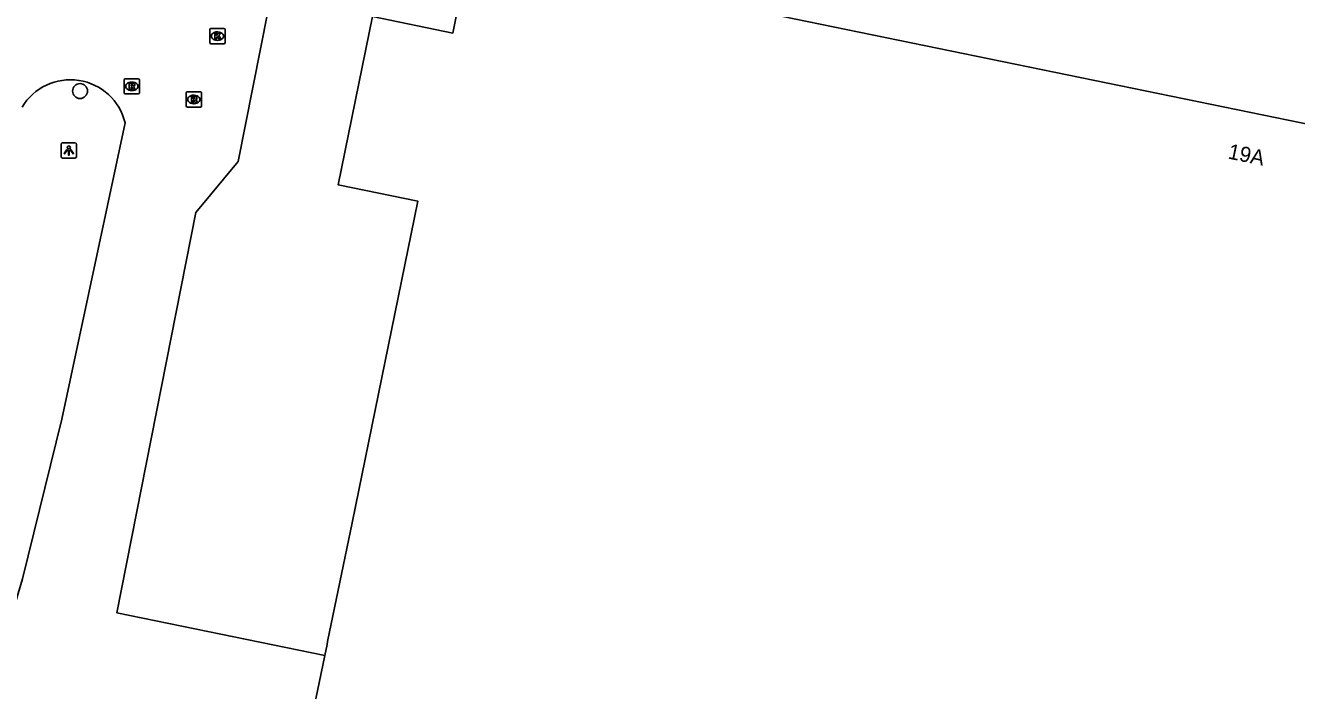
# Model space of a CAD drawing. Extents: x 157692 to 159670, y 381454 to 383289.
# Drawn here: x 158045.2 to 158128.6, y 382740.9 to 382784.5 of the extents above; entities that cross this region are included whole.
import ezdxf

# ---------------------------------------------------------------- set-up
doc = ezdxf.new("R2010")
doc.units = 0
for name, color, linetype in [('IMGEO_Boom', 7, 'Continuous'), ('IMGEO_Kolk', 7, 'Continuous'), ('IMGEO_Lichtpunt', 7, 'Continuous'), ('IMGEO_Pand', 7, 'Continuous'), ('IMGEO_Pand_nummerreeks', 7, 'Continuous'), ('IMGEO_Rijbaan_lokaal_gesloten', 7, 'Continuous'), ('IMGEO_Rioolput', 7, 'Continuous')]:
    doc.layers.add(name, color=color, linetype=linetype)

msp = doc.modelspace()

# ---------------------------------------------------------------- linework, layer by layer
at = {"layer": 'IMGEO_Boom'}
msp.add_circle((158048.818, 382780.202), 0.489, dxfattribs=at)
at = {"layer": 'IMGEO_Kolk'}
for p, q in [((158057.326, 382783.38), (158057.326, 382784.232)), ((158057.401, 382784.306), (158058.253, 382784.306)), ((158058.327, 382784.232), (158058.327, 382783.38)), ((158057.837, 382783.526), (158057.812, 382783.526)), ((158057.814, 382784.086), (158057.839, 382784.086)), ((158058.253, 382783.306), (158057.401, 382783.306))]:
    msp.add_line(p, q, dxfattribs=at)
for points in [[(158057.326, 382783.38), (158057.326, 382784.232)], [(158057.401, 382784.306), (158058.253, 382784.306)], [(158058.327, 382784.232), (158058.327, 382783.38)], [(158057.647, 382784.006), (158057.77, 382784.006), (158057.77, 382783.855), (158057.9, 382784.006), (158058.064, 382784.006), (158057.918, 382783.855), (158058.071, 382783.606), (158057.919, 382783.606), (158057.834, 382783.77), (158057.77, 382783.703), (158057.77, 382783.606), (158057.647, 382783.606), (158057.647, 382784.006)], [(158058.253, 382783.306), (158057.401, 382783.306)]]:
    msp.add_lwpolyline(points, dxfattribs=at)
for centre, start, end in [((158057.403, 382784.23), 91.55205, 178.44795), ((158057.403, 382784.23), 91.55205, 178.44795), ((158058.251, 382784.23), 1.55205, 88.44795), ((158058.251, 382784.23), 1.55205, 88.44795), ((158057.403, 382783.382), 181.55205, 268.44795), ((158057.403, 382783.382), 181.55205, 268.44795), ((158058.251, 382783.382), 271.55205, 358.44795), ((158058.251, 382783.382), 271.55205, 358.44795)]:
    msp.add_arc(centre, 0.0765, start, end, dxfattribs=at)
for centre, major_axis, ratio, start_param, end_param in [((158057.813, 382783.806), (-0.387, 0.002), 0.722429, 4.712389, 7.853982), ((158057.838, 382783.806), (-0.39, 0.002), 0.717154, 1.570796, 4.712389)]:
    msp.add_ellipse(centre, major_axis=major_axis, ratio=ratio, start_param=start_param, end_param=end_param, dxfattribs=at)
at = {"layer": 'IMGEO_Lichtpunt'}
for p, q in [((158048.486, 382776.8), (158047.678, 382776.8)), ((158048.486, 382776.8), (158047.678, 382776.8)), ((158047.584, 382776.705), (158047.584, 382775.898)), ((158047.584, 382776.705), (158047.584, 382775.898)), ((158048.58, 382775.898), (158048.58, 382776.705)), ((158048.58, 382775.898), (158048.58, 382776.705)), ((158047.678, 382775.804), (158048.486, 382775.804)), ((158047.678, 382775.804), (158048.486, 382775.804))]:
    msp.add_line(p, q, dxfattribs=at)
for points in [[(158047.958, 382776.369), (158047.997, 382776.341), (158047.809, 382776.079), (158047.771, 382776.106), (158047.958, 382776.369)], [(158048.06, 382776.321), (158048.107, 382776.321), (158048.107, 382775.999), (158048.06, 382775.999), (158048.06, 382776.321)], [(158048.17, 382776.341), (158048.208, 382776.368), (158048.395, 382776.106), (158048.356, 382776.078), (158048.17, 382776.341)]]:
    msp.add_lwpolyline(points, dxfattribs=at)
msp.add_circle((158048.083, 382776.503), 0.0994, dxfattribs=at)
for centre, start, end in [((158047.678, 382776.705), 90, 180), ((158047.678, 382776.705), 90, 180), ((158048.486, 382776.705), 0, 90), ((158048.486, 382776.705), 0, 90), ((158047.678, 382775.898), 180, 270), ((158047.678, 382775.898), 180, 270), ((158048.486, 382775.898), 270, 0), ((158048.486, 382775.898), 270, 360)]:
    msp.add_arc(centre, 0.0946, start, end, dxfattribs=at)
at = {"layer": 'IMGEO_Pand'}
for points in [[(158064.858, 382743.158), (158065.009, 382743.893), (158065.049, 382744.088), (158066.652, 382751.877), (158070.97, 382772.966), (158065.734, 382774.048), (158067.998, 382785.097), (158073.252, 382784.004), (158074.334, 382789.347), (158144.219, 382774.976), (158141.976, 382764.406), (158173.817, 382757.927), (158165.052, 382715.563), (158167.154, 382715.126), (158167.707, 382715.011), (158163.216, 382693.402), (158162.512, 382693.548), (158160.573, 382693.951), (158138.948, 382588.16)], [(158070.173, 382602.305), (158068.949, 382602.559), (158073.927, 382626.781), (158079.313, 382625.675), (158079.451, 382626.342), (158085.103, 382653.816), (158081.306, 382654.596), (158082.675, 382661.257), (158086.477, 382660.507), (158091.281, 382683.926), (158099.842, 382725.657), (158096.754, 382726.315), (158097.937, 382732.198), (158093.744, 382733.061), (158092.944, 382729.212), (158081.701, 382731.531), (158082.508, 382735.351), (158064.034, 382739.159), (158064.858, 382743.158)]]:
    msp.add_lwpolyline(points, dxfattribs=at)
at = {"layer": 'IMGEO_Rijbaan_lokaal_gesloten'}
for points in [[(158068.382, 382820.573), (158064.121, 382800.427), (158062.588, 382792.809), (158059.186, 382775.582), (158056.407, 382772.228), (158051.232, 382745.969), (158064.858, 382743.158)], [(158051.771, 382778.116), (158047.626, 382758.662), (158045.038, 382748.204), (158043.721, 382743.687)]]:
    msp.add_lwpolyline(points, dxfattribs=at)
msp.add_arc((158048.182, 382777.251), 3.692, 13.55621, 149.10952, dxfattribs=at)
at = {"layer": 'IMGEO_Rioolput'}
for p, q in [((158051.711, 382780.085), (158051.711, 382780.937)), ((158051.786, 382781.011), (158052.638, 382781.011)), ((158052.712, 382780.937), (158052.712, 382780.085)), ((158052.222, 382780.231), (158052.197, 382780.231)), ((158052.199, 382780.791), (158052.224, 382780.791)), ((158055.777, 382779.224), (158055.777, 382780.076)), ((158055.852, 382780.15), (158056.704, 382780.15)), ((158056.778, 382780.076), (158056.778, 382779.224)), ((158052.638, 382780.011), (158051.786, 382780.011)), ((158056.288, 382779.37), (158056.263, 382779.37)), ((158056.265, 382779.93), (158056.29, 382779.93)), ((158056.704, 382779.15), (158055.852, 382779.15))]:
    msp.add_line(p, q, dxfattribs=at)
for points in [[(158051.711, 382780.085), (158051.711, 382780.937)], [(158051.786, 382781.011), (158052.638, 382781.011)], [(158052.712, 382780.937), (158052.712, 382780.085)], [(158052.3, 382780.709), (158052.048, 382780.711), (158052.048, 382780.311)], [(158052.048, 382780.311), (158052.172, 382780.311), (158052.172, 382780.473), (158052.183, 382780.473)], [(158052.226, 382780.63), (158052.172, 382780.63), (158052.172, 382780.549)], [(158052.172, 382780.549), (158052.224, 382780.549)], [(158052.23, 382780.444), (158052.301, 382780.311), (158052.441, 382780.311), (158052.376, 382780.437)], [(158055.777, 382779.224), (158055.777, 382780.076)], [(158055.852, 382780.15), (158056.704, 382780.15)], [(158056.778, 382780.076), (158056.778, 382779.224)], [(158052.638, 382780.011), (158051.786, 382780.011)], [(158056.366, 382779.848), (158056.114, 382779.85), (158056.114, 382779.45)], [(158056.114, 382779.45), (158056.238, 382779.45), (158056.238, 382779.612), (158056.249, 382779.612)], [(158056.292, 382779.769), (158056.238, 382779.769), (158056.238, 382779.688)], [(158056.238, 382779.688), (158056.29, 382779.688)], [(158056.296, 382779.583), (158056.367, 382779.45), (158056.507, 382779.45), (158056.442, 382779.576)], [(158056.704, 382779.15), (158055.852, 382779.15)]]:
    msp.add_lwpolyline(points, dxfattribs=at)
for centre, radius, start, end in [((158051.788, 382780.935), 0.0765, 91.55205, 178.44795), ((158051.788, 382780.935), 0.0765, 91.55205, 178.44795), ((158052.636, 382780.935), 0.0765, 1.55205, 88.44795), ((158052.636, 382780.935), 0.0765, 1.55205, 88.44795), ((158051.788, 382780.087), 0.0765, 181.55205, 268.44795), ((158051.788, 382780.087), 0.0765, 181.55205, 268.44795), ((158052.182, 382780.42), 0.0533, 26.02933, 88.69889), ((158052.208, 382780.738), 0.19, 274.7715, 282.96867), ((158052.232, 382780.534), 0.0964, 77.00612, 93.18647), ((158052.246, 382780.591), 0.0378, 276.66336, 79.67722), ((158052.299, 382780.599), 0.109, 350.36119, 89.41601), ((158052.297, 382780.599), 0.112, 277.58423, 350.98172), ((158052.281, 382780.384), 0.108, 29.51342, 73.79051), ((158052.636, 382780.087), 0.0765, 271.55205, 358.44795), ((158052.636, 382780.087), 0.0765, 271.55205, 358.44795), ((158055.854, 382780.074), 0.0765, 91.55205, 178.44795), ((158055.854, 382780.074), 0.0765, 91.55205, 178.44795), ((158056.702, 382780.074), 0.0765, 1.55205, 88.44795), ((158056.702, 382780.074), 0.0765, 1.55205, 88.44795), ((158056.248, 382779.559), 0.0533, 26.02933, 88.69889), ((158056.274, 382779.877), 0.19, 274.7715, 282.96867), ((158056.298, 382779.673), 0.0964, 77.00612, 93.18647), ((158056.312, 382779.73), 0.0378, 276.66336, 79.67722), ((158056.365, 382779.738), 0.109, 350.36119, 89.41601), ((158056.363, 382779.738), 0.112, 277.58423, 350.98172), ((158056.347, 382779.523), 0.108, 29.51342, 73.79051), ((158055.854, 382779.226), 0.0765, 181.55205, 268.44795), ((158055.854, 382779.226), 0.0765, 181.55205, 268.44795), ((158056.702, 382779.226), 0.0765, 271.55205, 358.44795), ((158056.702, 382779.226), 0.0765, 271.55205, 358.44795)]:
    msp.add_arc(centre, radius, start, end, dxfattribs=at)
for centre, major_axis, ratio, start_param, end_param in [((158052.198, 382780.511), (-0.387, 0.002), 0.722429, 4.712389, 7.853982), ((158052.223, 382780.511), (-0.39, 0.002), 0.717154, 1.570796, 4.712389), ((158056.264, 382779.65), (-0.387, 0.002), 0.722429, 4.712389, 7.853982), ((158056.289, 382779.65), (-0.39, 0.002), 0.717154, 1.570796, 4.712389)]:
    msp.add_ellipse(centre, major_axis=major_axis, ratio=ratio, start_param=start_param, end_param=end_param, dxfattribs=at)

# ---------------------------------------------------------------- texts
at = {"layer": 'IMGEO_Pand_nummerreeks'}
msp.add_text('19A', height=1, rotation=348.38042, dxfattribs=at).set_placement((158124.02, 382775.781))

doc.saveas('drawing.dxf')
